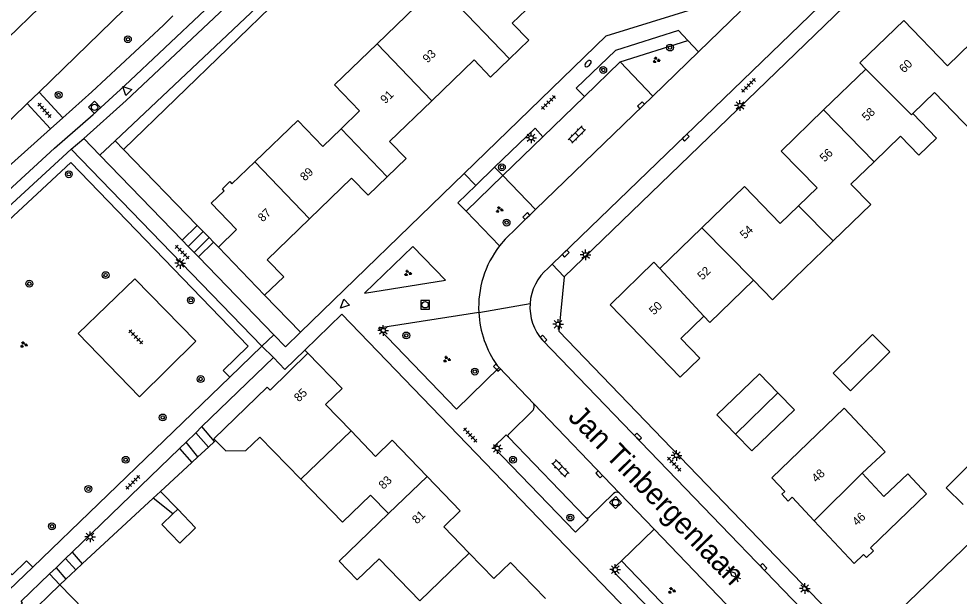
# Model space of a CAD drawing. Extents: x 137999 to 141000, y 397500 to 400501.
# Drawn here: x 138533.8 to 138644.2, y 399519.3 to 399587.1 of the extents above; entities that cross this region are included whole.
import ezdxf

# ---------------------------------------------------------------- set-up
doc = ezdxf.new("R2010")
doc.units = 0
for name, color, linetype in [('gg-afsc-erfafscheiding', 7, 'Continuous'), ('gg-anno-huisnummerreeks BGT', 7, 'Continuous'), ('gg-anno-openbare ruimte label', 7, 'Continuous'), ('gg-bbg-bijgebouw', 7, 'Continuous'), ('gg-bbg-gedigitaliseerde bebouwing', 7, 'Continuous'), ('gg-bbg-gedigitaliseerde bijgebouw', 7, 'Continuous'), ('gg-bbg-hoofdgebouw', 7, 'Continuous'), ('gg-bbg-luifel en loopbrug', 7, 'Continuous'), ('gg-bbg-tussenscheiding', 7, 'Continuous'), ('gg-knt-verharding', 7, 'Continuous'), ('gt-grn-groengrens', 7, 'Continuous'), ('gt-grn-weggrens', 7, 'Continuous'), ('gt-symb-boom', 7, 'Continuous'), ('gt-symb-brandkraan', 7, 'Continuous'), ('gt-symb-gesloten verharding', 7, 'Continuous'), ('gt-symb-groenvak', 7, 'Continuous'), ('gt-symb-klinker verharding', 7, 'Continuous'), ('gt-symb-kolk', 7, 'Continuous'), ('gt-symb-lichtmast', 7, 'Continuous'), ('gt-symb-rioolschacht', 7, 'Continuous'), ('gt-symb-tegel verharding', 7, 'Continuous'), ('gt-symb-waterafsluiter', 7, 'Continuous')]:
    doc.layers.add(name, color=color, linetype=linetype)

# ---------------------------------------------------------------- blocks, each defined once
blk = doc.blocks.new('gt0-TEG1')
at = {"layer": 'gt-symb-tegel verharding'}
for p, q in [((-1.13, 0), (1.12, 0)), ((-0.9, -0.25), (-0.9, 0.25)), ((-0.45, -0.25), (-0.45, 0.25)), ((0, -0.25), (0, 0.25)), ((0.45, -0.25), (0.45, 0.25)), ((0.9, -0.25), (0.9, 0.25))]:
    blk.add_line(p, q, dxfattribs=at)
blk = doc.blocks.new('gt0-BOOM')
at = {"layer": 'gt-symb-boom'}
for radius in [0.4, 0.2]:
    blk.add_circle((0, 0), radius, dxfattribs=at)
blk = doc.blocks.new('gt0-GRVAK')
at = {"layer": 'gt-symb-groenvak'}
for p, q in [((-0.11, 0.19), (-0.23, 0.24)), ((-0.18, 0.15), (0.09, 0.15)), ((-0.09, 0.21), (-0.16, 0.32)), ((-0.05, 0.21), (-0.05, 0.39)), ((0, 0.21), (0.06, 0.32)), ((0.02, 0.19), (0.13, 0.24)), ((0.26, -0.05), (0.2, 0.06)), ((0.31, -0.05), (0.31, 0.13)), ((0.35, -0.05), (0.41, 0.06)), ((-0.24, -0.23), (-0.36, -0.18)), ((-0.32, -0.26), (-0.05, -0.26)), ((-0.23, -0.21), (-0.29, -0.09)), ((-0.18, -0.2), (-0.18, -0.02)), ((-0.14, -0.21), (-0.07, -0.09)), ((-0.12, -0.23), (0, -0.18)), ((0.24, -0.07), (0.12, -0.02)), ((0.17, -0.11), (0.44, -0.11)), ((0.37, -0.07), (0.49, -0.02))]:
    blk.add_line(p, q, dxfattribs=at)
blk = doc.blocks.new('gt0-GESVH1')
at = {"layer": 'gt-symb-gesloten verharding'}
for p, q in [((-0.99, -0.26), (0.01, 0.24)), ((0.01, -0.26), (-0.99, 0.24)), ((0.01, 0.24), (1.01, -0.26)), ((1.01, 0.24), (0.01, -0.26))]:
    blk.add_line(p, q, dxfattribs=at)
blk = doc.blocks.new('gt0-LMAST')
at = {"layer": 'gt-symb-lichtmast'}
for p, q in [((-0.18, 0.17), (-0.45, 0.44)), ((0, 0.25), (0, 0.62)), ((0.17, 0.17), (0.44, 0.44)), ((-0.25, 0), (-0.63, 0)), ((-0.18, -0.18), (-0.45, -0.45)), ((0, -0.25), (0, -0.63)), ((0.44, -0.45), (0.17, -0.18)), ((0.25, 0), (0.62, 0))]:
    blk.add_line(p, q, dxfattribs=at)
blk.add_circle((0, 0), 0.25, dxfattribs=at)
blk = doc.blocks.new('gt0-RS')
at = {"layer": 'gt-symb-rioolschacht'}
blk.add_lwpolyline([(-0.5, -0.5), (0.5, -0.5), (0.5, 0.5), (-0.5, 0.5)], close=True, dxfattribs=at)
blk.add_circle((0, 0), 0.375, dxfattribs=at)
blk = doc.blocks.new('gt0-KOLK')
at = {"layer": 'gt-symb-kolk'}
blk.add_lwpolyline([(0, 0), (0.37, 0), (0.37, 0.4), (-0.38, 0.4), (-0.38, 0), (0, 0)], dxfattribs=at)
blk = doc.blocks.new('gt0-KL1')
at = {"layer": 'gt-symb-klinker verharding'}
for p, q in [((-1.15, 0.3), (1.15, 0.3)), ((-1, -0.3), (-1, 0.3)), ((-0.5, 0.3), (-0.5, 0.45)), ((0, -0.3), (0, 0.3)), ((0.5, 0.3), (0.5, 0.45)), ((1, -0.3), (1, 0.3)), ((-1.15, -0.3), (1.15, -0.3)), ((-0.5, -0.45), (-0.5, -0.3)), ((0.5, -0.45), (0.5, -0.3))]:
    blk.add_line(p, q, dxfattribs=at)
blk = doc.blocks.new('gt0-WAFSL')
at = {"layer": 'gt-symb-waterafsluiter'}
for p, q in [((-0.5, -0.33), (0, 0.67)), ((0, 0.67), (0.5, -0.33)), ((0.5, -0.33), (-0.5, -0.33))]:
    blk.add_line(p, q, dxfattribs=at)
blk = doc.blocks.new('gt0-BR')
at = {"layer": 'gt-symb-brandkraan'}
for centre, radius, start, end in [((-0.24, 0), 0.206, 107.5669, 252.4331), ((0.6, -2.66), 3, 106.892, 107.5669), ((0, -0.69), 0.938, 73.108, 106.892), ((-0.6, -2.66), 3, 72.4331, 73.108), ((0.24, 0), 0.206, 287.567, 72.4331), ((0.6, 2.66), 3, 252.4331, 253.108), ((0, 0.69), 0.938, 253.108, 286.8921), ((-0.6, 2.66), 3, 286.8921, 287.567)]:
    blk.add_arc(centre, radius, start, end, dxfattribs=at)

msp = doc.modelspace()

# ---------------------------------------------------------------- linework, layer by layer
at = {"layer": 'gg-afsc-erfafscheiding'}
for p, q in [((138596.59, 399620.62), (138546.07, 399571.73)), ((138546.07, 399571.73), (138554.74, 399562.81)), ((138554.74, 399562.81), (138555.44, 399562.09)), ((138555.44, 399562.09), (138556.14, 399561.37)), ((138556.14, 399561.37), (138556.66, 399560.84)), ((138556.66, 399560.84), (138557.22, 399560.26)), ((138566.87, 399550.28), (138562.66, 399554.62)), ((138556.78, 399537.44), (138556.05, 399536.77)), ((138556.89, 399537.55), (138556.78, 399537.44)), ((138556.05, 399536.77), (138554.83, 399535.64)), ((138554.83, 399535.64), (138554.1, 399534.97)), ((138554.1, 399534.97), (138550.43, 399531.56)), ((138549.55, 399530.75), (138541.23, 399523.04)), ((138541.23, 399523.04), (138540.49, 399522.36)), ((138540.49, 399522.36), (138539.31, 399521.27)), ((138539.31, 399521.27), (138538.59, 399520.6))]:
    msp.add_line(p, q, dxfattribs=at)
at = {"layer": 'gg-bbg-bijgebouw'}
for points in [[(138622.93, 399543.15), (138620.78, 399545.38), (138615.78, 399540.57), (138617.96, 399538.3)], [(138617.96, 399538.3), (138619.87, 399536.32), (138624.87, 399541.13), (138622.93, 399543.15)]]:
    msp.add_lwpolyline(points, dxfattribs=at)
at = {"layer": 'gg-bbg-gedigitaliseerde bebouwing'}
for p, q in [((138583.05, 399591.09), (138575.87, 399584.14)), ((138637.32, 399573.27), (138634.24, 399570.28)), ((138561.5, 399570.28), (138558.82, 399567.7)), ((138629.44, 399560.99), (138624.9, 399556.6)), ((138556.7, 399537.75), (138556.89, 399537.55)), ((138576.1, 399523.65), (138580.89, 399518.7))]:
    msp.add_line(p, q, dxfattribs=at)
for points in [[(138575.87, 399584.14), (138570.85, 399579.3), (138573.8, 399576.25), (138571.64, 399574.16)], [(138571.64, 399574.16), (138569.49, 399572.09), (138566.54, 399575.14), (138561.5, 399570.28)], [(138634.24, 399570.28), (138631.51, 399567.64), (138633.84, 399565.24), (138629.44, 399560.99)], [(138620.07, 399556.37), (138614.94, 399551.41), (138614.24, 399552.13)], [(138624.9, 399556.6), (138622.29, 399554.08), (138620.07, 399556.37)], [(138614.24, 399552.13), (138611.54, 399549.51), (138613.77, 399547.2)], [(138622.21, 399533.14), (138630.72, 399541.35), (138633.19, 399538.71)], [(138633.19, 399538.71), (138635.53, 399536.21), (138632.84, 399533.69)], [(138556.89, 399537.55), (138558.1, 399536.31), (138560.45, 399536.36), (138562.09, 399537.95), (138566.89, 399533)], [(138566.89, 399533), (138571.79, 399527.93), (138575.1, 399531.13), (138577.22, 399528.95)], [(138632.84, 399533.69), (138635.37, 399530.98), (138638.2, 399533.63), (138640.4, 399531.28)], [(138577.22, 399528.95), (138571.4, 399523.36), (138573.51, 399521.16), (138576.1, 399523.65)], [(138546, 399510.32), (138542.96, 399513.44), (138544.3, 399514.74), (138538.59, 399520.6)]]:
    msp.add_lwpolyline(points, dxfattribs=at)
at = {"layer": 'gg-bbg-gedigitaliseerde bijgebouw'}
msp.add_line((138552.45, 399529.46), (138551.88, 399528.91), dxfattribs=at)
for points in [[(138631.46, 399543.39), (138629.44, 399545.45), (138634.06, 399550), (138636.09, 399547.94), (138631.46, 399543.39)], [(138644.68, 399530.01), (138642.71, 399531.97), (138649.14, 399538.45), (138649.93, 399537.67)], [(138551.88, 399528.91), (138550.6, 399527.68), (138552.7, 399525.49), (138554.55, 399527.27), (138552.45, 399529.46)]]:
    msp.add_lwpolyline(points, dxfattribs=at)
at = {"layer": 'gg-bbg-hoofdgebouw'}
for p, q in [((138628.31, 399576.36), (138633.25, 399581.15)), ((138609.06, 399557.75), (138613.99, 399562.52)), ((138562.66, 399554.62), (138557.22, 399560.26)), ((138627.2, 399528.12), (138631.9, 399523.09)), ((138637.23, 399517.56), (138645.7, 399525.74)), ((138538.59, 399520.6), (138534.64, 399516.77))]:
    msp.add_line(p, q, dxfattribs=at)
for points in [[(138596.66, 399591.31), (138591.73, 399586.57), (138593.68, 399584.55), (138591.43, 399582.38)], [(138633.25, 399581.15), (138632.56, 399581.88), (138637.71, 399586.87)], [(138638.77, 399575.93), (138641.34, 399578.42), (138645.76, 399573.85), (138650.81, 399578.83), (138645.64, 399584.24), (138642.86, 399581.54), (138637.71, 399586.87)], [(138591.43, 399582.38), (138589.2, 399580.23), (138587.27, 399582.24), (138582.29, 399577.44)], [(138582.29, 399577.44), (138577.33, 399572.67), (138579.27, 399570.65), (138577.05, 399568.51)], [(138625.37, 399565.11), (138627.53, 399567.2), (138623.33, 399571.53), (138628.31, 399576.36)], [(138637.32, 399573.27), (138639.48, 399571.04), (138641.55, 399573.05), (138638.77, 399575.93)], [(138577.05, 399568.51), (138574.81, 399566.35), (138572.87, 399568.37), (138567.91, 399563.57)], [(138557.22, 399560.26), (138559.37, 399562.34), (138556.39, 399565.41), (138557.91, 399566.88), (138557.69, 399567.11), (138558.58, 399567.96), (138558.82, 399567.7)], [(138613.99, 399562.52), (138619, 399567.36), (138623.21, 399563.02), (138625.37, 399565.11)], [(138567.91, 399563.57), (138562.94, 399558.77), (138564.9, 399556.77), (138562.66, 399554.62)], [(138613.77, 399547.2), (138611.45, 399544.96), (138603.22, 399553.48), (138608.36, 399558.48), (138609.06, 399557.75)], [(138556.7, 399537.75), (138562.94, 399543.82), (138563.29, 399543.46), (138567.73, 399547.78)], [(138567.73, 399547.78), (138571.75, 399543.65), (138569.81, 399541.76), (138572.8, 399538.66)], [(138572.8, 399538.66), (138575.69, 399535.67), (138577.64, 399537.56), (138581.76, 399533.3)], [(138581.76, 399533.3), (138585.64, 399529.28), (138583.7, 399527.4), (138586.69, 399524.32)], [(138622.21, 399533.14), (138623.73, 399531.56), (138623.38, 399531.23), (138624.15, 399530.42), (138624.62, 399530.87), (138627.2, 399528.12)], [(138631.9, 399523.09), (138633, 399524.15), (138633.34, 399523.8), (138634.16, 399524.58), (138633.81, 399524.93), (138640.4, 399531.28)], [(138586.69, 399524.32), (138589.59, 399521.32), (138591.54, 399523.21), (138595.64, 399518.97)]]:
    msp.add_lwpolyline(points, dxfattribs=at)
at = {"layer": 'gg-bbg-luifel en loopbrug'}
for p, q in [((138550.43, 399531.56), (138549.55, 399530.75)), ((138551.88, 399528.91), (138549.55, 399530.75)), ((138550.43, 399531.56), (138552.45, 399529.46))]:
    msp.add_line(p, q, dxfattribs=at)
at = {"layer": 'gg-bbg-tussenscheiding'}
for p, q in [((138583.05, 399591.09), (138591.43, 399582.38)), ((138575.87, 399584.14), (138582.29, 399577.44)), ((138628.31, 399576.36), (138634.24, 399570.28)), ((138571.64, 399574.16), (138577.05, 399568.51)), ((138567.91, 399563.57), (138561.5, 399570.28)), ((138625.37, 399565.11), (138629.44, 399560.99)), ((138620.07, 399556.37), (138613.99, 399562.52)), ((138609.06, 399557.75), (138614.24, 399552.13)), ((138622.93, 399543.15), (138617.96, 399538.3)), ((138572.8, 399538.66), (138566.89, 399533)), ((138577.22, 399528.95), (138581.76, 399533.3)), ((138632.84, 399533.69), (138627.2, 399528.12)), ((138586.69, 399524.32), (138580.89, 399518.7))]:
    msp.add_line(p, q, dxfattribs=at)
msp.add_lwpolyline([(138638.77, 399575.93), (138638.62, 399575.78), (138633.25, 399581.15)], dxfattribs=at)
at = {"layer": 'gg-knt-verharding'}
for p, q in [((138578.77, 399629.6), (138529.74, 399582.13)), ((138536.16, 399578.47), (138583.64, 399624.53)), ((138596.43, 399558.24), (138637.94, 399598.34)), ((138639.35, 399596.87), (138597.85, 399556.77)), ((138618.56, 399587.95), (138613.62, 399583.18)), ((138613.62, 399583.18), (138612.35, 399584.53)), ((138613.62, 399583.18), (138608.26, 399577.99)), ((138600.22, 399577.93), (138604.43, 399582.01)), ((138604.43, 399582.01), (138608.26, 399577.99)), ((138534.77, 399577.13), (138536.16, 399578.47)), ((138536.16, 399578.47), (138538.97, 399575.45)), ((138534.77, 399577.13), (138517.45, 399560.34)), ((138537.52, 399574.15), (138534.77, 399577.13)), ((138608.26, 399577.99), (138594.47, 399564.66)), ((138595.34, 399573.21), (138600.22, 399577.93)), ((138538.97, 399575.45), (138537.52, 399574.15)), ((138543.32, 399571.05), (138541.41, 399573.02)), ((138590.62, 399568.65), (138595.34, 399573.21)), ((138562.34, 399548.61), (138539.95, 399571.75)), ((138552.99, 399561.06), (138543.32, 399571.05)), ((138587.45, 399567.5), (138589.66, 399569.63)), ((138566.87, 399550.28), (138586.09, 399568.91)), ((138594.47, 399564.66), (138590.62, 399568.65)), ((138590.24, 399560.4), (138586.31, 399564.47)), ((138594.47, 399564.66), (138592.27, 399562.53)), ((138553.68, 399560.34), (138552.99, 399561.06)), ((138554.38, 399559.62), (138553.68, 399560.34)), ((138554.88, 399559.11), (138554.38, 399559.62)), ((138563.74, 399549.96), (138554.88, 399559.11)), ((138595.92, 399557.75), (138596.43, 399558.24)), ((138558.56, 399544.96), (138562.34, 399548.61)), ((138595.33, 399549.28), (138683.12, 399458.21)), ((138555.3, 399539.17), (138563.71, 399547.29)), ((138567.73, 399547.78), (138567.37, 399548.15)), ((138589.97, 399546.36), (138590.21, 399546.1)), ((138590.21, 399546.1), (138594.28, 399541.86)), ((138535.43, 399522.66), (138558.56, 399544.96)), ((138594.28, 399541.86), (138604.35, 399531.34)), ((138591.32, 399538.3), (138594.2, 399541.1)), ((138553.43, 399537.35), (138554.56, 399538.45)), ((138554.56, 399538.45), (138555.3, 399539.17)), ((138552.66, 399536.61), (138553.43, 399537.35)), ((138600.35, 399528.53), (138591.29, 399537.93)), ((138540.04, 399524.42), (138552.66, 399536.61)), ((138603.64, 399531.33), (138600.76, 399528.52)), ((138604.35, 399531.34), (138608.4, 399527.12)), ((138608.4, 399527.12), (138604.55, 399523.4)), ((138608.4, 399527.12), (138617.79, 399517.32)), ((138539.28, 399523.68), (138540.04, 399524.42)), ((138538.16, 399522.6), (138539.28, 399523.68)), ((138532.63, 399519.96), (138535.43, 399522.66)), ((138537.41, 399521.87), (138538.16, 399522.6))]:
    msp.add_line(p, q, dxfattribs=at)
for points in [[(138586.09, 399568.91), (138602.76, 399585.05), (138613.43, 399588.35), (138658.61, 399631.98), (138655.13, 399635.58)], [(138541.41, 399573.02), (138546.39, 399577.46), (138557.36, 399587.79), (138568.18, 399598.19), (138590.38, 399619.79)], [(138518.94, 399554.11), (138532.08, 399566.44), (138537.99, 399571.86), (138542.52, 399575.82), (138546.21, 399579.2), (138555.69, 399588.13), (138567.26, 399599.22), (138587.15, 399618.54)], [(138551.88, 399587.41), (138550.77, 399586.34), (138542.38, 399578.5), (138538.97, 399575.45)], [(138612.35, 399584.53), (138611.28, 399585.68), (138603.85, 399583.35), (138599.26, 399578.91), (138600.22, 399577.93)], [(138517.4, 399555.6), (138517.9, 399556.03), (138531.79, 399569.02), (138537.52, 399574.15)], [(138589.66, 399569.63), (138594.41, 399574.23), (138595.34, 399573.21)], [(138539.95, 399571.75), (138533, 399565.39), (138528.94, 399561.56)], [(138586.31, 399564.47), (138585.35, 399565.47), (138587.45, 399567.5)], [(138592.27, 399562.53), (138590.89, 399561.18), (138590.24, 399560.4)], [(138583.91, 399556.38), (138580.06, 399560.34), (138574.37, 399554.86), (138583.91, 399556.38)], [(138554.59, 399549.21), (138547.42, 399556.52), (138540.75, 399550.12), (138547.95, 399542.66), (138554.59, 399549.21)], [(138597.85, 399556.77), (138597.2, 399550.38), (138661.4, 399483.72)], [(138613.77, 399508.77), (138571.73, 399552.36), (138567.37, 399548.15)], [(138587.81, 399552.56), (138576.02, 399550.74), (138585.19, 399541.23), (138590.21, 399546.1)], [(138566.87, 399550.28), (138565.09, 399548.56), (138563.74, 399549.96)], [(138563.71, 399547.29), (138565.01, 399545.88), (138567.37, 399548.15)], [(138591.29, 399537.93), (138591.04, 399538.19), (138589.55, 399536.76), (138599.18, 399526.79), (138600.66, 399528.21), (138600.35, 399528.53)], [(138604.55, 399523.4), (138603.45, 399522.34), (138612.95, 399512.53), (138614.01, 399513.58)], [(138534.64, 399516.77), (138533.59, 399517.79), (138534.23, 399518.46), (138534.07, 399518.65), (138537.41, 399521.87)]]:
    msp.add_lwpolyline(points, dxfattribs=at)
for centre, radius, start, end in [((138599.63, 399553.19), 11.84, 142.4737, 183.053), ((138599.71, 399553.23), 5.9, 129.9551, 176.0035), ((138599.71, 399553.23), 5.9, 176.009, 222.0551), ((138599.62, 399553.19), 11.83, 183.0579, 215.3066), ((138593.36, 399541.56), 0.966, 331.1809, 17.488), ((138591.51, 399538.1), 0.282, 133.8321, 217.3238), ((138604.01, 399530.93), 0.542, 50.5943, 132.4715), ((138600.56, 399528.81), 0.352, 234.0825, 304.2199)]:
    msp.add_arc(centre, radius, start, end, dxfattribs=at)
at = {"layer": 'gt-grn-groengrens'}
for p, q in [((138604.43, 399582.01), (138612.35, 399584.53)), ((138543.32, 399571.05), (138545.12, 399572.74)), ((138545.12, 399572.74), (138546.07, 399571.73)), ((138590.62, 399568.65), (138589.66, 399569.63)), ((138590.62, 399568.65), (138586.31, 399564.47)), ((138552.99, 399561.06), (138554.74, 399562.81)), ((138553.68, 399560.34), (138555.44, 399562.09)), ((138554.38, 399559.62), (138556.14, 399561.37)), ((138556.66, 399560.84), (138554.88, 399559.11)), ((138554.56, 399538.45), (138556.05, 399536.77)), ((138556.78, 399537.44), (138555.3, 399539.17)), ((138554.83, 399535.64), (138553.43, 399537.35)), ((138552.66, 399536.61), (138554.1, 399534.97)), ((138540.04, 399524.42), (138541.23, 399523.04)), ((138539.28, 399523.68), (138540.49, 399522.36)), ((138614.01, 399513.58), (138604.55, 399523.4)), ((138538.59, 399520.6), (138537.41, 399521.87)), ((138538.16, 399522.6), (138539.31, 399521.27))]:
    msp.add_line(p, q, dxfattribs=at)
for points in [[(138545.12, 399572.74), (138572.83, 399598.93), (138595.84, 399621.17)], [(138529.71, 399560.75), (138539.91, 399570.21), (138560.73, 399548.62), (138557.79, 399545.76), (138558.56, 399544.96)], [(138535.43, 399522.66), (138534.7, 399523.42), (138533, 399521.76), (138511.3, 399543.67), (138509.69, 399545.47), (138513.61, 399547.02), (138516.84, 399548.81), (138527.51, 399558.71)]]:
    msp.add_lwpolyline(points, dxfattribs=at)
at = {"layer": 'gt-grn-weggrens'}
for p, q in [((138539.95, 399571.75), (138541.41, 399573.02)), ((138587.45, 399567.5), (138586.09, 399568.91)), ((138597.85, 399556.77), (138596.43, 399558.24)), ((138587.81, 399552.56), (138593.83, 399553.64)), ((138563.74, 399549.96), (138562.34, 399548.61)), ((138563.71, 399547.29), (138562.34, 399548.61))]:
    msp.add_line(p, q, dxfattribs=at)

# ---------------------------------------------------------------- block references
at = {"layer": 'gt-symb-boom'}
for p in [(138546.6, 399584.67), (138610.27, 399583.69), (138602.42, 399581.06), (138538.46, 399578.13), (138590.52, 399569.64), (138539.66, 399568.81), (138591.07, 399563.13), (138543.98, 399556.97), (138535.02, 399555.96), (138553.99, 399554.01), (138579.29, 399549.88), (138555.14, 399544.76), (138587.34, 399545.63), (138550.69, 399540.25), (138546.34, 399535.28), (138591.82, 399535.28), (138541.96, 399531.85), (138598.55, 399528.49), (138537.67, 399527.46)]:
    msp.add_blockref('gt0-BOOM', p, dxfattribs=at)
at = {"layer": 'gt-symb-brandkraan', "rotation": 44.10862415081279}
msp.add_blockref('gt0-BR', (138600.64, 399581.81), dxfattribs=at)
at = {"layer": 'gt-symb-gesloten verharding', "rotation": -44.999999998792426}
msp.add_blockref('gt0-GESVH1', (138617.71, 399521.84), dxfattribs=at)
at = {"layer": 'gt-symb-groenvak'}
for p in [(138608.64, 399582.22), (138590.22, 399564.65), (138579.46, 399557.2), (138534.35, 399548.79), (138584.04, 399547.08), (138610.45, 399519.92)]:
    msp.add_blockref('gt0-GRVAK', p, dxfattribs=at)
at = {"layer": 'gt-symb-klinker verharding'}
for p, rotation in [((138599.33, 399573.47), -135.00000000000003), ((138597.4, 399534.27), -45.000000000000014)]:
    msp.add_blockref('gt0-KL1', p, dxfattribs=dict(at, rotation=rotation))
at = {"layer": 'gt-symb-kolk'}
for p, rotation in [((138606.99, 399576.77), 44.02760489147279), ((138612.25, 399572.97), 44.02760489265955), ((138593.54, 399563.76), 44.67584063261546), ((138598.16, 399559.35), 44.02760489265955), ((138595.27, 399549.35), -46.05341047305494), ((138589.8, 399545.95), -46.05341047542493), ((138606.36, 399537.84), -46.05341047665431), ((138601.8, 399533.42), -46.05341047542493), ((138621.1, 399522.55), -46.05341047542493)]:
    msp.add_blockref('gt0-KOLK', p, dxfattribs=dict(at, rotation=rotation))
at = {"layer": 'gt-symb-lichtmast'}
for p in [(138618.48, 399576.89), (138593.95, 399573.09), (138600.35, 399559.35), (138552.73, 399558.35), (138597.12, 399551.19), (138576.59, 399550.46), (138589.97, 399536.61), (138611.02, 399535.78), (138542.16, 399526.22), (138603.84, 399522.38), (138626.09, 399520.16)]:
    msp.add_blockref('gt0-LMAST', p, dxfattribs=at)
at = {"layer": 'gt-symb-rioolschacht'}
for p, rotation in [((138542.68, 399576.67), 44.10862414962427), ((138603.87, 399530.25), -46.05341047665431)]:
    msp.add_blockref('gt0-RS', p, dxfattribs=dict(at, rotation=rotation))
msp.add_blockref('gt0-RS', (138581.5, 399553.48), dxfattribs=at)
at = {"layer": 'gt-symb-tegel verharding'}
for p, rotation in [((138619.49, 399579.26), 45), ((138595.99, 399577.24), 45.0000000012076), ((138536.81, 399576.32), -48.00000873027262), ((138552.98, 399559.65), -45.000000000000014), ((138547.53, 399549.71), 134.513767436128), ((138586.8, 399538.18), 133.01389341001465), ((138610.75, 399534.76), 133.01389341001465), ((138547.18, 399532.63), 44.999999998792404)]:
    msp.add_blockref('gt0-TEG1', p, dxfattribs=dict(at, rotation=rotation))
at = {"layer": 'gt-symb-waterafsluiter'}
for p, rotation in [((138546.49, 399578.65), 44.189646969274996), ((138572.05, 399553.55), 133.9465895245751)]:
    msp.add_blockref('gt0-WAFSL', p, dxfattribs=dict(at, rotation=rotation))

# ---------------------------------------------------------------- texts
at = {"layer": 'gg-anno-huisnummerreeks BGT'}
for s, rotation, p in [('93', 43.9, (138581.79, 399581.82)), ('60', 44.1, (138637.75, 399580.64)), ('91', 43.9, (138576.82, 399577.03)), ('58', 44.1, (138633.37, 399574.99)), ('56', 44.1, (138628.41, 399570.18)), ('89', 44, (138567.4, 399567.95)), ('87', 44, (138562.44, 399563.15)), ('54', 44, (138619.05, 399561.15)), ('52', 44, (138614.06, 399556.32)), ('50', 44.2, (138608.38, 399552.22)), ('85', 44.2, (138566.68, 399542.01)), ('48', 43.1, (138627.46, 399532.55)), ('83', 44, (138576.62, 399531.74)), ('81', 44, (138580.55, 399527.67)), ('46', 43.1, (138632.23, 399527.45))]:
    msp.add_text(s, height=1, rotation=rotation, dxfattribs=at).set_placement(p)
at = {"layer": 'gg-anno-openbare ruimte label'}
msp.add_text('Jan Tinbergenlaan', height=2.5, rotation=314.2, dxfattribs=at).set_placement((138598.16, 399540.2))

doc.saveas('drawing.dxf')
